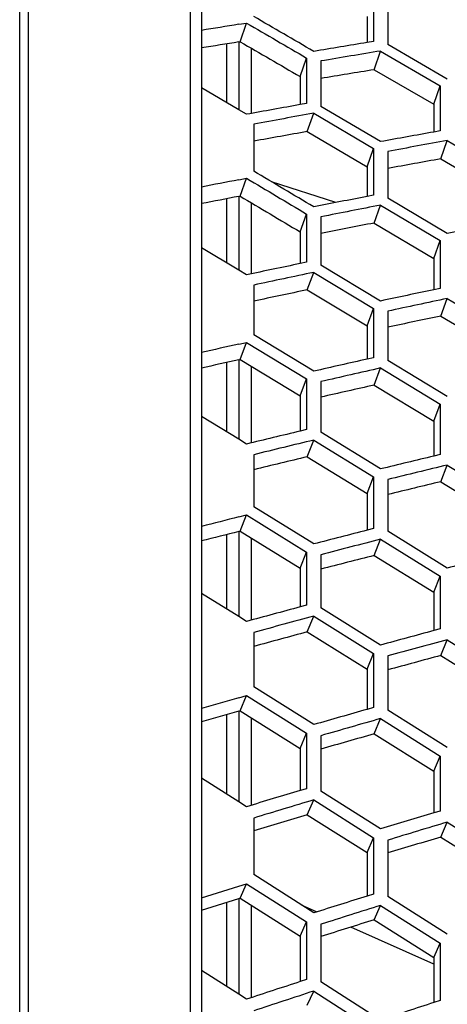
# Model space of a CAD drawing. Header units: millimetres. Extents: x 0 to 420, y -341 to 792.
# Tile 259 of 325: x 268.43 to 271.36, y 244.33 to 251.07. Entities that reach past the tile are written whole.
import ezdxf

# ---------------------------------------------------------------- set-up
doc = ezdxf.new("R2010")
doc.units = ezdxf.units.MM
doc.header["$LTSCALE"] = 23.1
doc.layers.get('0').update_dxf_attribs({"linetype": 'CONTINUOUS'})
doc.layers.add('06___PRT_ALL_SURFS', color=7, linetype='CONTINUOUS')
doc.layers.add('DIM_PILOTEES', color=7, linetype='CONTINUOUS')
doc.styles.get("Standard").update_dxf_attribs({"font": 'txt', "width": 0.7})
doc.dimstyles.new('DIMSTYLE_4', dxfattribs={"dimtxt": 2.5, "dimasz": 3.5, "dimexe": 2, "dimexo": 0, "dimtad": 1, "dimdec": 0, "dimlfac": 5.882353, "dimdsep": 46, "dimtxsty": 'Standard', "dimblk": '_FILLED', "dimblk1": '_FILLED', "dimblk2": '_FILLED', "dimcen": 0.09, "dimazin": 2, "dimtp": 0.5, "dimtm": 0.5, "dimtfac": 1, "dimtdec": 0, "dimtofl": 0, "dimtmove": 0, "dimatfit": 3, "dimldrblk": '_FILLED', "dimfxl": 0, "dimtolj": 1, "dimarcsym": 0})

# ---------------------------------------------------------------- blocks, each defined once
blk = doc.blocks.new('_FILLED')
at = {"color": 0, "linetype": 'ByBlock'}
blk.add_solid([(0, 0), (-1, 0.1429), (-1, -0.1429)], dxfattribs=at)
blk = doc.blocks.new('*D6')
at = {"layer": 'DIM_PILOTEES', "color": 2, "linetype": 'Continuous'}
for p, q in [((243.9175, 244.0777), (243.9175, 273.0387)), ((284.6161, 234.1944), (284.6161, 273.0387)), ((243.9175, 271.0387), (264.2668, 271.0387)), ((284.6161, 271.0387), (264.2668, 271.0387))]:
    blk.add_line(p, q, dxfattribs=at)
at = {"layer": 'DIM_PILOTEES', "color": 2, "linetype": 'Continuous', "xscale": 3.5, "yscale": 3.5, "zscale": 3.5, "rotation": 180}
blk.add_blockref('_FILLED', (243.9175, 271.0387), dxfattribs=at)
at = {"layer": 'DIM_PILOTEES', "color": 2, "linetype": 'Continuous', "xscale": 3.5, "yscale": 3.5, "zscale": 3.5}
blk.add_blockref('_FILLED', (284.6161, 271.0387), dxfattribs=at)
at = {"layer": 'DIM_PILOTEES', "color": 2, "linetype": 'Continuous', "insert": (262.9222, 274.1637), "char_height": 2.5, "width": 8.571429, "attachment_point": 2, "line_spacing_factor": 0.9}
blk.add_mtext('{\\ftxt;\\W0.0001;\\H0.0001;\\~}{\\ftxt;\\W2.2857142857;\\H2.5; }{\\ftxt;\\W0.0001;\\H0.0001;\\~}', dxfattribs=at)

msp = doc.modelspace()

# ---------------------------------------------------------------- linework, layer by layer
at = {"color": 7, "linetype": 'Continuous'}
for p, q in [((268.4278, 240.4678), (268.4278, 259.1694)), ((268.4869, 259.1547), (268.4869, 240.4678)), ((269.5979, 240.3895), (269.5979, 258.9762)), ((269.6734, 258.9722), (269.6734, 240.3837)), ((270.8505, 251.2182), (270.8505, 250.9173)), ((270.9485, 251.1974), (270.9485, 250.8968)), ((269.9275, 251.0352), (269.981, 251.044)), ((269.9275, 251.0352), (269.981, 251.044)), ((269.937, 250.9161), (269.981, 251.044)), ((269.8436, 250.9009), (269.8436, 250.5)), ((269.9275, 250.9145), (269.9275, 250.4506)), ((270.8505, 250.9173), (270.8065, 250.9101)), ((271.3561, 250.6596), (270.9485, 250.8968)), ((270.0125, 250.8723), (270.0125, 250.4248)), ((270.8555, 250.7244), (270.8995, 250.8523)), ((270.8995, 250.8523), (271.3072, 250.6147)), ((270.3481, 250.6774), (270.3921, 250.8045)), ((270.3921, 250.8045), (270.3921, 250.4931)), ((270.4905, 250.7841), (270.4905, 250.473)), ((271.2632, 250.4876), (271.3072, 250.6147)), ((271.3072, 250.6147), (271.3072, 250.3056)), ((269.9275, 250.4506), (269.6734, 250.6001)), ((270.3921, 250.4931), (270.3481, 250.4853)), ((270.3921, 250.4931), (270.3481, 250.4853)), ((270.8995, 250.232), (270.4905, 250.473)), ((269.981, 250.4191), (269.9275, 250.4506)), ((269.981, 250.4191), (269.9275, 250.4506)), ((270.3973, 250.3011), (270.4413, 250.4264)), ((270.4413, 250.4264), (270.8505, 250.1851)), ((270.0304, 250.3517), (270.0304, 250.0302)), ((271.3072, 250.3056), (271.2632, 250.2978)), ((271.3121, 250.1141), (271.3561, 250.2394)), ((271.3561, 250.2394), (271.7627, 249.9998)), ((270.8065, 250.0606), (270.8505, 250.1851)), ((270.8505, 250.1851), (270.8505, 249.8657)), ((270.9485, 250.1652), (270.9485, 249.846)), ((269.9275, 249.9712), (269.981, 249.9816)), ((269.9275, 249.9712), (269.981, 249.9816)), ((269.937, 249.859), (269.981, 249.9816)), ((270.5916, 249.8152), (270.1515, 249.9582)), ((270.8505, 249.8657), (270.8065, 249.8572)), ((269.8436, 249.841), (269.8436, 249.403)), ((269.9275, 249.8572), (269.9275, 249.3525)), ((270.0125, 249.8142), (270.0125, 249.327)), ((270.8555, 249.6752), (270.8995, 249.7978)), ((270.8995, 249.7978), (271.3072, 249.5546)), ((271.3561, 249.6032), (270.9485, 249.846)), ((270.3481, 249.6147), (270.3921, 249.7366)), ((270.3921, 249.7366), (270.3921, 249.407)), ((270.4905, 249.717), (270.4905, 249.3877)), ((271.2632, 249.4328), (271.3072, 249.5546)), ((271.3072, 249.5546), (271.3072, 249.2275)), ((269.9275, 249.3525), (269.6734, 249.5053)), ((270.3921, 249.407), (270.3481, 249.3978)), ((270.3921, 249.407), (270.3481, 249.3978)), ((269.981, 249.3203), (269.9275, 249.3525)), ((269.981, 249.3203), (269.9275, 249.3525)), ((270.3973, 249.2176), (270.4413, 249.3375)), ((270.4413, 249.3375), (270.8505, 249.0908)), ((270.8995, 249.1414), (270.4905, 249.3877)), ((270.0304, 249.2501), (270.0304, 248.9108)), ((271.3072, 249.2275), (271.2632, 249.2183)), ((271.3121, 249.0386), (271.3561, 249.1585)), ((271.3561, 249.1585), (271.7627, 248.9136)), ((270.8065, 248.9717), (270.8505, 249.0908)), ((270.8505, 249.0908), (270.8505, 248.7537)), ((270.9485, 249.0717), (270.9485, 248.7349)), ((269.9275, 248.8465), (269.981, 248.8586)), ((269.937, 248.7415), (269.981, 248.8586)), ((269.981, 248.8586), (270.3921, 248.6084)), ((270.4413, 248.661), (270.0304, 248.9108)), ((269.8436, 248.7206), (269.8436, 248.2466)), ((269.9275, 248.7394), (269.9275, 248.1952)), ((270.8505, 248.7537), (270.8065, 248.7438)), ((271.3561, 248.487), (270.9485, 248.7349)), ((270.0125, 248.6958), (270.0125, 248.17)), ((270.8555, 248.566), (270.8995, 248.6831)), ((270.8995, 248.6831), (271.3072, 248.4349)), ((270.3481, 248.4922), (270.3921, 248.6084)), ((270.3921, 248.6084), (270.3921, 248.2615)), ((270.4905, 248.5898), (270.4905, 248.2431)), ((271.2632, 248.3187), (271.3072, 248.4349)), ((271.3072, 248.4349), (271.3072, 248.0905)), ((269.9275, 248.1952), (269.6734, 248.3509)), ((270.3921, 248.2615), (270.3481, 248.251)), ((269.981, 248.1624), (269.9275, 248.1952)), ((269.981, 248.1624), (269.9275, 248.1952)), ((270.3973, 248.0751), (270.4413, 248.1893)), ((270.4413, 248.1893), (270.8505, 247.9379)), ((270.8995, 247.992), (270.4905, 248.2431)), ((270.0304, 248.0896), (270.0304, 247.7332)), ((271.3072, 248.0905), (271.2632, 248.08)), ((271.3121, 247.9047), (271.3561, 248.0189)), ((271.3561, 248.0189), (271.7627, 247.7693)), ((270.8065, 247.8246), (270.8505, 247.9379)), ((270.8505, 247.9379), (270.8505, 247.5839)), ((270.9485, 247.9198), (270.9485, 247.5661)), ((270.4413, 247.479), (270.0304, 247.7332)), ((269.9275, 247.6638), (269.981, 247.6775)), ((269.9275, 247.6639), (269.981, 247.6775)), ((269.937, 247.5663), (269.981, 247.6775)), ((269.981, 247.6775), (270.3921, 247.423)), ((270.8505, 247.5839), (270.8065, 247.5727)), ((270.8505, 247.5839), (270.8065, 247.5727)), ((269.8436, 247.5426), (269.8436, 247.0338)), ((269.9275, 247.5639), (269.9275, 246.9815)), ((270.0125, 247.5197), (270.0125, 246.9567)), ((270.8555, 247.3995), (270.8995, 247.5108)), ((270.8995, 247.5108), (271.3072, 247.2582)), ((271.3561, 247.3138), (270.9485, 247.5661)), ((270.3481, 247.3126), (270.3921, 247.423)), ((270.3921, 247.423), (270.3921, 247.0595)), ((270.4905, 247.4052), (270.4905, 247.0421)), ((271.2632, 247.1478), (271.3072, 247.2582)), ((271.3072, 247.2582), (271.3072, 246.8974)), ((269.9275, 246.9815), (269.6734, 247.1398)), ((270.3921, 247.0595), (270.3481, 247.0476)), ((270.3921, 247.0595), (270.3481, 247.0476)), ((270.8995, 246.7868), (270.4905, 247.0421)), ((269.981, 246.9482), (269.9275, 246.9815)), ((269.981, 246.9482), (269.9275, 246.9815)), ((270.3973, 246.8766), (270.4413, 246.9849)), ((270.4413, 246.9849), (270.8505, 246.7293)), ((271.3072, 246.8974), (271.2632, 246.8855)), ((270.0304, 246.8729), (270.0304, 246.5004)), ((271.3121, 246.7151), (271.3561, 246.8233)), ((271.3561, 246.8233), (271.7627, 246.5696)), ((270.8065, 246.622), (270.8505, 246.7293)), ((270.8505, 246.7293), (270.8505, 246.3593)), ((270.9485, 246.7122), (270.9485, 246.3424)), ((270.4413, 246.2424), (270.0304, 246.5004)), ((269.9275, 246.4261), (269.981, 246.4414)), ((269.9275, 246.4261), (269.981, 246.4414)), ((269.937, 246.3363), (269.981, 246.4414)), ((269.981, 246.4414), (270.3921, 246.183)), ((270.8505, 246.3593), (270.8065, 246.3468)), ((270.8505, 246.3593), (270.8065, 246.3468)), ((269.8436, 246.3099), (269.8436, 245.7675)), ((269.9275, 246.3336), (269.9275, 245.7145)), ((271.3561, 246.0863), (270.9485, 246.3424)), ((270.0125, 246.289), (270.0125, 245.6902)), ((270.8555, 246.1787), (270.8995, 246.2838)), ((270.8995, 246.2838), (271.3072, 246.0274)), ((270.3481, 246.0788), (270.3921, 246.183)), ((270.3921, 246.183), (270.3921, 245.8039)), ((270.4905, 246.1663), (270.4905, 245.7875)), ((271.2632, 245.9232), (271.3072, 246.0274)), ((271.3072, 246.0274), (271.3072, 245.6511)), ((269.9275, 245.7145), (269.6734, 245.875)), ((270.3921, 245.8039), (270.3481, 245.7908)), ((270.3921, 245.8039), (270.3481, 245.7908)), ((270.8995, 245.5287), (270.4905, 245.7875)), ((269.981, 245.6807), (269.9275, 245.7145)), ((269.981, 245.6807), (269.9275, 245.7145)), ((270.3973, 245.625), (270.4413, 245.727)), ((270.4413, 245.727), (270.8505, 245.468)), ((271.3072, 245.6511), (271.2632, 245.638)), ((270.0304, 245.6032), (270.0304, 245.2155)), ((271.3121, 245.4728), (271.3561, 245.5748)), ((271.3561, 245.5748), (271.7627, 245.3176)), ((270.8065, 245.367), (270.8505, 245.468)), ((270.8505, 245.468), (270.8505, 245.0828)), ((270.9485, 245.4518), (270.9485, 245.067)), ((270.4413, 244.9542), (270.0304, 245.2155)), ((269.9275, 245.1364), (269.981, 245.1532)), ((269.9275, 245.1364), (269.981, 245.1532)), ((269.937, 245.0544), (269.981, 245.1532)), ((269.981, 245.1532), (270.3921, 244.8916)), ((269.6734, 245.0565), (269.9275, 245.1364)), ((270.8505, 245.0828), (270.8065, 245.0691)), ((270.8505, 245.0828), (270.8065, 245.0691)), ((269.8436, 245.0254), (269.8436, 244.4507)), ((269.9275, 245.0515), (269.9275, 244.3972)), ((271.3561, 244.8077), (270.9485, 245.067)), ((270.0125, 245.0066), (270.0125, 244.3733)), ((270.4614, 244.9605), (270.3613, 245.0051)), ((270.8555, 244.9064), (270.8995, 245.0052)), ((270.8995, 245.0052), (271.3072, 244.7456)), ((270.3481, 244.7938), (270.3921, 244.8916)), ((270.3921, 244.8916), (270.3921, 244.4978)), ((270.4905, 244.8759), (270.4905, 244.4824)), ((271.2632, 244.6035), (270.6953, 244.8564)), ((271.2632, 244.6478), (271.3072, 244.7456)), ((271.3072, 244.7456), (271.3072, 244.3547)), ((269.9275, 244.3972), (269.6734, 244.5594)), ((270.3921, 244.4978), (270.3481, 244.4834)), ((270.8995, 244.2208), (270.4905, 244.4824)), ((270.3973, 244.3233), (270.4413, 244.4188)), ((270.4413, 244.4188), (270.8505, 244.1569)), ((269.981, 244.363), (269.9275, 244.3972)), ((269.981, 244.363), (269.9275, 244.3972)), ((271.3072, 244.3547), (271.2632, 244.3403)), ((271.3072, 244.3547), (271.2632, 244.3403))]:
    msp.add_line(p, q, dxfattribs=at)
for centre, radius, start, end in [((287.4638, 144.2753), 108.1906, 99.328091, 99.464489), ((286.0488, 157.4828), 94.6625, 99.265934, 99.489988), ((286.1081, 158.2997), 93.7938, 99.331646, 99.584965), ((288.5493, 148.5281), 103.5691, 100.121719, 100.328076), ((288.5795, 149.5224), 102.5213, 100.190514, 100.423903), ((287.0546, 161.8734), 89.8233, 100.125464, 100.361234), ((287.1016, 162.6115), 89.0313, 100.186531, 100.453146), ((291.5725, 139.102), 112.9623, 101.046934, 101.178281), ((289.4554, 153.8184), 97.8326, 100.989022, 101.206994), ((289.4739, 154.712), 96.8831, 101.053136, 101.29972), ((287.9491, 165.8248), 85.4058, 100.955045, 101.20291), ((292.4522, 143.7951), 107.8912, 101.82214, 102.021382), ((292.4302, 144.8969), 106.7302, 101.889389, 102.114886), ((290.246, 158.559), 92.6254, 101.826047, 102.056017), ((290.2554, 159.3603), 91.7655, 101.885236, 102.145423), ((296.0405, 133.1607), 118.5963, 102.719825, 102.845705), ((293.0888, 149.5975), 101.6193, 102.666294, 102.877444), ((293.0596, 150.579), 100.5757, 102.728586, 102.967597), ((296.6728, 138.3802), 112.9804, 103.473933, 103.665442), ((296.5886, 139.6068), 111.6864, 103.539406, 103.756311), ((293.632, 154.7493), 95.9738, 103.477982, 103.70138), ((293.5983, 155.6228), 95.0355, 103.535103, 103.787988), ((300.9371, 126.373), 125.1921, 104.341237, 104.461303), ((296.9915, 144.7864), 106.0692, 104.292185, 104.495865), ((296.9067, 145.8694), 104.9159, 104.352459, 104.583162), ((294.1012, 159.311), 90.8946, 104.25554, 104.491482), ((301.2696, 132.2235), 118.9148, 105.071888, 105.25514), ((301.1111, 133.5959), 117.4636, 105.135382, 105.343099), ((297.248, 150.4216), 99.9025, 105.07606, 105.29221), ((297.1646, 151.3778), 98.8733, 105.130949, 105.375766), ((306.3432, 118.6416), 132.8721, 105.906362, 106.020328), ((301.2103, 139.3431), 111.2393, 105.861845, 106.057504), ((301.0602, 140.5434), 109.9577, 105.919932, 106.1417), ((306.3092, 125.2502), 125.7904, 106.611515, 106.786081), ((306.0615, 126.794), 124.1525, 106.672855, 106.870895), ((301.132, 145.546), 104.4535, 106.615791, 106.824113), ((300.991, 146.5975), 103.3186, 106.668313, 106.904403), ((305.7976, 133.2151), 117.1993, 107.371147, 107.558327), ((305.5704, 134.552), 115.7669, 107.426905, 107.639216), ((311.8689, 117.3679), 133.7249, 108.089042, 108.254582), ((311.5135, 119.1142), 131.8642, 108.14808, 108.336053), ((305.3255, 140.0861), 109.6776, 108.093404, 108.293415)]:
    msp.add_arc(centre, radius, start, end, dxfattribs=at)
for points in [[(270.4413, 250.8498), (270.3044, 250.9296), (270.1674, 251.0092), (270.0304, 251.0888)], [(269.981, 251.044), (270.1181, 250.9643), (270.2551, 250.8845), (270.3921, 250.8045)], [(270.4413, 249.7855), (270.3044, 249.8672), (270.1674, 249.9488), (270.0304, 250.0302)], [(269.981, 249.9816), (270.1181, 249.9001), (270.2551, 249.8184), (270.3921, 249.7366)]]:
    msp.add_open_spline(points, degree=3, dxfattribs=at)
at = {"layer": '06___PRT_ALL_SURFS', "color": 7, "linetype": 'Continuous'}
for p, q in [((270.8065, 251.0885), (270.8065, 250.9101)), ((269.9275, 250.9145), (269.937, 250.9161)), ((270.3481, 250.6774), (270.3481, 250.4853)), ((270.8555, 250.7244), (271.2632, 250.4876)), ((271.2632, 250.4876), (271.2632, 250.2978)), ((270.3973, 250.3011), (270.8065, 250.0606)), ((271.3121, 250.1141), (271.7187, 249.8753)), ((270.8065, 250.0606), (270.8065, 249.8572)), ((269.9275, 249.8572), (269.937, 249.859)), ((270.8555, 249.6752), (271.2632, 249.4328)), ((270.3481, 249.6147), (270.3481, 249.3978)), ((271.2632, 249.4328), (271.2632, 249.2183)), ((270.3973, 249.2176), (270.8065, 248.9717)), ((271.3121, 249.0386), (271.7187, 248.7945)), ((270.8065, 248.9717), (270.8065, 248.7438)), ((269.9275, 248.7394), (269.937, 248.7415)), ((269.937, 248.7415), (270.3481, 248.4922)), ((270.8555, 248.566), (271.2632, 248.3187)), ((270.3481, 248.4922), (270.3481, 248.251)), ((271.2632, 248.3187), (271.2632, 248.08)), ((270.3973, 248.0751), (270.8065, 247.8246)), ((271.3121, 247.9047), (271.7187, 247.6559)), ((270.8065, 247.8246), (270.8065, 247.5727)), ((269.9275, 247.5639), (269.937, 247.5663)), ((269.937, 247.5663), (270.3481, 247.3126)), ((270.8555, 247.3995), (271.2632, 247.1478)), ((270.3481, 247.3126), (270.3481, 247.0476)), ((271.2632, 247.1478), (271.2632, 246.8855)), ((270.3973, 246.8766), (270.8065, 246.622)), ((271.3121, 246.7151), (271.7187, 246.4623)), ((270.8065, 246.622), (270.8065, 246.3468)), ((269.9275, 246.3336), (269.937, 246.3363)), ((269.937, 246.3363), (270.3481, 246.0788)), ((270.8555, 246.1787), (271.2632, 245.9232)), ((270.3481, 246.0788), (270.3481, 245.7908)), ((271.2632, 245.9232), (271.2632, 245.638)), ((270.3973, 245.625), (270.8065, 245.367)), ((271.3121, 245.4728), (271.7187, 245.2166)), ((270.8065, 245.367), (270.8065, 245.0691)), ((269.6734, 244.9722), (269.9275, 245.0515)), ((269.9275, 245.0515), (269.937, 245.0544)), ((269.937, 245.0544), (270.3481, 244.7938)), ((270.8555, 244.9064), (271.2632, 244.6478)), ((270.3481, 244.7938), (270.3481, 244.4834)), ((271.2632, 244.6478), (271.2632, 244.3403))]:
    msp.add_line(p, q, dxfattribs=at)
for centre, radius, start, end in [((287.1031, 144.8814), 107.4152, 99.201049, 99.338382), ((285.8639, 158.3425), 93.5931, 99.227688, 99.454167), ((288.2947, 149.6664), 102.2139, 100.084369, 100.293314), ((286.8625, 162.6344), 88.8511, 100.079621, 100.317846), ((291.1404, 139.8628), 112.0212, 100.915714, 101.048105), ((289.1967, 154.8242), 96.608, 100.944098, 101.164692), ((292.1017, 145.1287), 106.3277, 101.77846, 101.98048), ((289.986, 159.4447), 91.5194, 101.773505, 102.006121), ((295.5215, 134.0978), 117.4638, 102.58505, 102.712078), ((292.743, 150.7675), 100.2178, 102.615024, 102.82898), ((296.2077, 139.9371), 111.1756, 103.424249, 103.618711), ((293.2932, 155.7739), 94.7167, 103.419111, 103.645332), ((300.3129, 127.5131), 123.8364, 104.203524, 104.32483), ((296.5433, 146.1421), 104.465, 104.234931, 104.441587), ((300.6673, 134.0378), 116.8285, 105.016549, 105.202916), ((296.8176, 151.6019), 98.4737, 105.011253, 105.23039), ((305.5911, 120.0174), 131.2542, 105.766306, 105.881597), ((300.6415, 140.9101), 109.4015, 105.798988, 105.997776), ((305.5425, 127.3626), 123.3741, 106.550889, 106.728714), ((300.5953, 146.9016), 102.8289, 106.545458, 106.756915), ((305.0865, 135.0241), 115.0908, 107.303081, 107.493527)]:
    msp.add_arc(centre, radius, start, end, dxfattribs=at)
for points in [[(269.937, 250.9161), (270.0741, 250.8367), (270.2111, 250.7571), (270.3481, 250.6774)], [(269.937, 249.859), (270.0741, 249.7777), (270.2111, 249.6963), (270.3481, 249.6147)]]:
    msp.add_open_spline(points, degree=3, dxfattribs=at)

# ---------------------------------------------------------------- dimensions: what is measured, and where the dimension line sits
at = {"layer": 'DIM_PILOTEES', "color": 2, "linetype": 'Continuous'}
dim = msp.add_linear_dim(base=(284.6161, 271.0387), p1=(243.9175, 244.0777), p2=(284.6161, 234.1944), text='{\\ftxt;\\W0.0001;\\H0.0001;\\~}{\\ftxt;\\W2.2857142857;\\H2.5; }{\\ftxt;\\W0.0001;\\H0.0001;\\~}', dimstyle='DIMSTYLE_4', dxfattribs=at)
dim.commit()
dim.dimension.update_dxf_attribs({"geometry": '*D6', "text_midpoint": (262.5651, 271.0387), "dimtype": 160})

doc.saveas('drawing.dxf')
